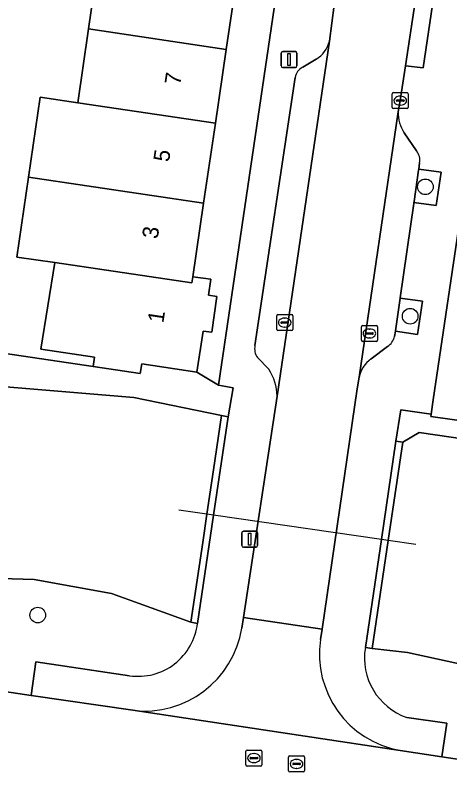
# Model space of a CAD drawing. Extents: x 164148 to 165261, y 382513 to 383432.
# Drawn here: x 164248.11 to 164275.33, y 382884.21 to 382931.95 of the extents above; entities that cross this region are included whole.
import ezdxf

# ---------------------------------------------------------------- set-up
doc = ezdxf.new("R2010")
doc.units = 0
for name, color, linetype in [('IMGEO_Boom', 7, 'Continuous'), ('IMGEO_Duiker', 7, 'Continuous'), ('IMGEO_Erf', 7, 'Continuous'), ('IMGEO_Greppel_droge_sloot', 7, 'Continuous'), ('IMGEO_Groenvoorziening', 7, 'Continuous'), ('IMGEO_Kolk', 7, 'Continuous'), ('IMGEO_Lichtmast', 7, 'Continuous'), ('IMGEO_Muur', 7, 'Continuous'), ('IMGEO_Pand', 7, 'Continuous'), ('IMGEO_Pand_nummerreeks', 7, 'Continuous'), ('IMGEO_Parkeervlak_open', 7, 'Continuous'), ('IMGEO_Rijbaan_lokaal_gesloten', 7, 'Continuous'), ('IMGEO_Rijbaan_lokaal_open', 7, 'Continuous'), ('IMGEO_Rioolput', 7, 'Continuous'), ('IMGEO_Voetpad_open', 7, 'Continuous')]:
    doc.layers.add(name, color=color, linetype=linetype)

msp = doc.modelspace()

# ---------------------------------------------------------------- linework, layer by layer
at = {"layer": 'IMGEO_Boom'}
for centre in [(164273.798, 382921.209), (164272.847, 382913.108), (164249.518, 382894.393)]:
    msp.add_circle(centre, 0.489, dxfattribs=at)
at = {"layer": 'IMGEO_Duiker'}
msp.add_lwpolyline([(164273.212, 382898.819), (164271.474, 382899.069), (164271.046, 382899.131), (164260.536, 382900.643), (164260.114, 382900.704), (164258.36, 382900.956)], dxfattribs=at)
at = {"layer": 'IMGEO_Erf'}
for points in [[(164262.011, 382934.439), (164261.328, 382929.813), (164260.646, 382925.196), (164259.908, 382920.194), (164259.224, 382915.563), (164260.358, 382915.427), (164260.219, 382914.424), (164260.741, 382914.348), (164260.416, 382912.106), (164259.873, 382912.167), (164259.493, 382909.604), (164260.833, 382908.792), (164272.503, 382987.831)], [(164221.548, 382914.606), (164252.997, 382909.963), (164253.082, 382910.538), (164249.707, 382911.041), (164250.585, 382916.462), (164248.22, 382916.805), (164248.943, 382921.816), (164249.664, 382926.815), (164252.029, 382926.471), (164252.7, 382931.09), (164253.372, 382935.717)], [(164277.599, 382930.234), (164274.29, 382907.865), (164274.157, 382906.967), (164274.138, 382906.837), (164279.041, 382906.142)]]:
    msp.add_lwpolyline(points, dxfattribs=at)
at = {"layer": 'IMGEO_Greppel_droge_sloot'}
for points in [[(164260.528, 382903.478), (164261.037, 382906.886), (164255.544, 382908.013), (164223.229, 382910.702), (164224.108, 382905.852), (164226.912, 382901.661), (164232.717, 382897.121), (164249.289, 382896.62), (164254.14, 382895.739), (164259.105, 382893.945), (164259.851, 382898.941), (164260.114, 382900.704)], [(164322.576, 382897.741), (164319.951, 382899.035), (164273.404, 382905.823), (164272.384, 382905.231), (164271.474, 382899.069), (164270.473, 382892.294), (164272.677, 382892.051), (164279.942, 382890.457), (164282.11, 382888.183), (164287.223, 382887.472), (164291.315, 382890.454), (164298.989, 382889.623), (164312.776, 382885.789), (164315.288, 382884.411), (164318.145, 382883.434), (164320.656, 382884.826), (164321.322, 382889.307), (164321.662, 382891.592), (164321.984, 382893.755)]]:
    msp.add_lwpolyline(points, close=True, dxfattribs=at)
at = {"layer": 'IMGEO_Groenvoorziening'}
for points in [[(164273.381, 382922.305), (164273.374, 382922.257), (164273.089, 382920.282), (164273.082, 382920.233), (164274.466, 382920.029), (164274.787, 382922.12)], [(164272.218, 382914.239), (164271.922, 382912.188), (164271.919, 382912.165), (164273.301, 382911.962), (164273.622, 382914.053)], [(164282.019, 382905.72), (164279.041, 382906.142), (164274.138, 382906.837), (164274.157, 382906.967), (164272.253, 382907.25), (164271.959, 382905.274), (164272.384, 382905.231), (164273.404, 382905.823), (164319.951, 382899.035), (164322.576, 382897.741), (164323.02, 382897.674), (164323.248, 382899.3), (164321.25, 382899.601), (164321.295, 382899.905), (164316.433, 382900.618), (164313.431, 382901.058)]]:
    msp.add_lwpolyline(points, close=True, dxfattribs=at)
for points in [[(164223.229, 382910.702), (164255.544, 382908.013), (164261.037, 382906.886), (164261.454, 382906.808), (164261.755, 382908.618), (164260.833, 382908.792), (164259.493, 382909.604), (164256.031, 382910.119), (164255.943, 382909.525), (164252.997, 382909.963), (164221.548, 382914.606), (164218.57, 382915.043), (164218.648, 382915.637), (164215.185, 382916.153), (164213.582, 382914.874), (164213.683, 382915.563), (164213.147, 382915.203), (164211.978, 382914.419), (164210.279, 382903.562), (164210.867, 382903.256), (164214.066, 382902.056)], [(164259.528, 382893.877), (164259.105, 382893.945), (164254.14, 382895.739), (164249.289, 382896.62), (164232.717, 382897.121), (164226.912, 382901.661), (164224.108, 382905.852), (164223.229, 382910.702)], [(164227.654, 382892.577), (164234.778, 382891.507), (164249.104, 382889.368), (164249.392, 382891.466), (164255.27, 382890.598)], [(164270.473, 382892.294), (164270.039, 382892.36)], [(164321.073, 382884.763), (164320.656, 382884.826), (164318.145, 382883.434), (164315.288, 382884.411), (164312.776, 382885.789), (164298.989, 382889.623), (164291.315, 382890.454), (164287.223, 382887.472), (164282.11, 382888.183), (164279.942, 382890.457), (164272.677, 382892.051), (164270.473, 382892.294)], [(164272.647, 382887.983), (164275.153, 382887.621), (164274.826, 382885.521), (164314.161, 382879.638), (164314.585, 382879.574), (164314.916, 382881.673), (164316.422, 382881.433)]]:
    msp.add_lwpolyline(points, dxfattribs=at)
for centre, radius, start, end in [((164255.807, 382894.305), 3.746, 261.7628, 353.4355), ((164273.922, 382891.708), 3.937, 170.4654, 251.1111)]:
    msp.add_arc(centre, radius, start, end, dxfattribs=at)
at = {"layer": 'IMGEO_Kolk'}
for p, q in [((164271.724, 382926.178), (164271.724, 382927.03)), ((164271.799, 382927.104), (164272.651, 382927.104)), ((164272.725, 382927.03), (164272.725, 382926.178)), ((164271.983, 382926.598), (164271.983, 382926.61)), ((164272.421, 382926.561), (164272.023, 382926.561)), ((164272.026, 382926.647), (164272.424, 382926.647)), ((164272.212, 382926.884), (164272.237, 382926.884)), ((164272.467, 382926.61), (164272.467, 382926.598)), ((164272.651, 382926.104), (164271.799, 382926.104)), ((164272.235, 382926.324), (164272.21, 382926.324)), ((164264.491, 382912.284), (164264.491, 382913.136)), ((164264.566, 382913.21), (164265.418, 382913.21)), ((164265.492, 382913.136), (164265.492, 382912.284)), ((164264.75, 382912.704), (164264.75, 382912.716)), ((164265.188, 382912.667), (164264.79, 382912.667)), ((164264.793, 382912.753), (164265.191, 382912.753)), ((164264.979, 382912.99), (164265.004, 382912.99)), ((164265.234, 382912.716), (164265.234, 382912.704)), ((164265.418, 382912.21), (164264.566, 382912.21)), ((164265.002, 382912.43), (164264.977, 382912.43)), ((164269.795, 382911.6), (164269.795, 382912.452)), ((164269.87, 382912.526), (164270.722, 382912.526)), ((164270.283, 382912.306), (164270.308, 382912.306)), ((164270.796, 382912.452), (164270.796, 382911.6)), ((164270.054, 382912.02), (164270.054, 382912.032)), ((164270.492, 382911.983), (164270.094, 382911.983)), ((164270.097, 382912.069), (164270.495, 382912.069)), ((164270.306, 382911.746), (164270.281, 382911.746)), ((164270.538, 382912.032), (164270.538, 382912.02)), ((164270.722, 382911.526), (164269.87, 382911.526))]:
    msp.add_line(p, q, dxfattribs=at)
for points in [[(164271.724, 382926.178), (164271.724, 382927.03)], [(164271.799, 382927.104), (164272.651, 382927.104)], [(164272.725, 382927.03), (164272.725, 382926.178)], [(164272.651, 382926.104), (164271.799, 382926.104)], [(164264.491, 382912.284), (164264.491, 382913.136)], [(164264.566, 382913.21), (164265.418, 382913.21)], [(164265.492, 382913.136), (164265.492, 382912.284)], [(164265.418, 382912.21), (164264.566, 382912.21)], [(164269.795, 382911.6), (164269.795, 382912.452)], [(164269.87, 382912.526), (164270.722, 382912.526)], [(164270.796, 382912.452), (164270.796, 382911.6)], [(164270.722, 382911.526), (164269.87, 382911.526)]]:
    msp.add_lwpolyline(points, dxfattribs=at)
for centre, radius, start, end in [((164271.801, 382927.028), 0.0765, 91.552, 178.448), ((164271.801, 382927.028), 0.0765, 91.552, 178.448), ((164272.649, 382927.028), 0.0765, 1.552, 88.448), ((164272.649, 382927.028), 0.0765, 1.552, 88.448), ((164272.023, 382926.607), 0.0403, 85.8775, 175.7526), ((164272.02, 382926.597), 0.0366, 178.938, 274.7102), ((164272.424, 382926.604), 0.043, 264.8664, 352.4533), ((164272.428, 382926.609), 0.0386, 1.7309, 96.639), ((164271.801, 382926.18), 0.0765, 181.552, 268.448), ((164271.801, 382926.18), 0.0765, 181.552, 268.448), ((164272.649, 382926.18), 0.0765, 271.552, 358.448), ((164272.649, 382926.18), 0.0765, 271.552, 358.448), ((164264.568, 382913.134), 0.0765, 91.552, 178.448), ((164264.568, 382913.134), 0.0765, 91.552, 178.448), ((164265.416, 382913.134), 0.0765, 1.552, 88.448), ((164265.416, 382913.134), 0.0765, 1.552, 88.448), ((164264.79, 382912.713), 0.0403, 85.8775, 175.7526), ((164264.787, 382912.703), 0.0366, 178.938, 274.7102), ((164265.191, 382912.71), 0.043, 264.8664, 352.4533), ((164265.195, 382912.715), 0.0386, 1.7309, 96.639), ((164264.568, 382912.286), 0.0765, 181.552, 268.448), ((164264.568, 382912.286), 0.0765, 181.552, 268.448), ((164265.416, 382912.286), 0.0765, 271.552, 358.448), ((164265.416, 382912.286), 0.0765, 271.552, 358.448), ((164269.872, 382912.45), 0.0765, 91.552, 178.448), ((164269.872, 382912.45), 0.0765, 91.552, 178.448), ((164270.72, 382912.45), 0.0765, 1.552, 88.448), ((164270.72, 382912.45), 0.0765, 1.552, 88.448), ((164270.094, 382912.029), 0.0403, 85.8775, 175.7526), ((164270.091, 382912.019), 0.0366, 178.938, 274.7102), ((164270.495, 382912.026), 0.043, 264.8664, 352.4533), ((164270.499, 382912.031), 0.0386, 1.7309, 96.639), ((164269.872, 382911.602), 0.0765, 181.552, 268.448), ((164269.872, 382911.602), 0.0765, 181.552, 268.448), ((164270.72, 382911.602), 0.0765, 271.552, 358.448), ((164270.72, 382911.602), 0.0765, 271.552, 358.448)]:
    msp.add_arc(centre, radius, start, end, dxfattribs=at)
for centre, major_axis, ratio, start_param, end_param in [((164272.211, 382926.604), (-0.387, 0.002), 0.722429, 4.712389, 7.853982), ((164272.236, 382926.604), (-0.39, 0.002), 0.717154, 1.570796, 4.712389), ((164264.978, 382912.71), (-0.387, 0.002), 0.722429, 4.712389, 7.853982), ((164265.003, 382912.71), (-0.39, 0.002), 0.717154, 1.570796, 4.712389), ((164270.282, 382912.026), (-0.387, 0.002), 0.722429, 4.712389, 7.853982), ((164270.307, 382912.026), (-0.39, 0.002), 0.717154, 1.570796, 4.712389)]:
    msp.add_ellipse(centre, major_axis=major_axis, ratio=ratio, start_param=start_param, end_param=end_param, dxfattribs=at)
at = {"layer": 'IMGEO_Lichtmast'}
for p, q in [((164264.766, 382928.776), (164264.766, 382929.576)), ((164264.766, 382929.576), (164264.766, 382928.776)), ((164264.866, 382929.676), (164265.656, 382929.676)), ((164265.656, 382929.676), (164264.866, 382929.676)), ((164265.756, 382929.576), (164265.756, 382928.776)), ((164265.756, 382928.776), (164265.756, 382929.576)), ((164265.656, 382928.676), (164264.866, 382928.676)), ((164264.866, 382928.676), (164265.656, 382928.676)), ((164262.302, 382898.743), (164262.302, 382899.543)), ((164262.302, 382899.543), (164262.302, 382898.743)), ((164262.402, 382899.643), (164263.192, 382899.643)), ((164263.192, 382899.643), (164262.402, 382899.643)), ((164263.292, 382899.543), (164263.292, 382898.743)), ((164263.292, 382898.743), (164263.292, 382899.543)), ((164263.192, 382898.643), (164262.402, 382898.643)), ((164262.402, 382898.643), (164263.192, 382898.643))]:
    msp.add_line(p, q, dxfattribs=at)
for points in [[(164265.186, 382929.551), (164265.336, 382929.551), (164265.336, 382928.801), (164265.186, 382928.801), (164265.186, 382929.551)], [(164262.722, 382899.518), (164262.872, 382899.518), (164262.872, 382898.768), (164262.722, 382898.768), (164262.722, 382899.518)]]:
    msp.add_lwpolyline(points, dxfattribs=at)
for centre, start, end in [((164264.866, 382929.576), 90, 180), ((164264.866, 382929.576), 90, 180), ((164265.656, 382929.576), 0, 90), ((164265.656, 382929.576), 360, 90), ((164264.866, 382928.776), 180, 270), ((164264.866, 382928.776), 180, 270), ((164265.656, 382928.776), 270, 0), ((164265.656, 382928.776), 270, 0), ((164262.402, 382899.543), 90, 180), ((164262.402, 382899.543), 90, 180), ((164263.192, 382899.543), 0, 90), ((164263.192, 382899.543), 360, 90), ((164262.402, 382898.743), 180, 270), ((164262.402, 382898.743), 180, 270), ((164263.192, 382898.743), 270, 0), ((164263.192, 382898.743), 270, 0)]:
    msp.add_arc(centre, 0.1, start, end, dxfattribs=at)
at = {"layer": 'IMGEO_Muur'}
msp.add_lwpolyline([(164221.548, 382914.606), (164252.997, 382909.963)], dxfattribs=at)
for points in [[(164260.536, 382900.643), (164261.454, 382906.808), (164261.037, 382906.886), (164260.528, 382903.478), (164260.114, 382900.704), (164259.851, 382898.941), (164259.105, 382893.945), (164259.528, 382893.877)], [(164270.473, 382892.294), (164271.474, 382899.069), (164272.384, 382905.231), (164271.959, 382905.274), (164271.046, 382899.131), (164270.039, 382892.36)]]:
    msp.add_lwpolyline(points, close=True, dxfattribs=at)
at = {"layer": 'IMGEO_Pand'}
for points in [[(164261.328, 382929.813), (164262.011, 382934.439), (164253.372, 382935.717), (164252.7, 382931.09)], [(164261.328, 382929.813), (164252.7, 382931.09), (164252.029, 382926.471), (164260.646, 382925.196)], [(164248.943, 382921.816), (164259.908, 382920.194), (164260.646, 382925.196), (164252.029, 382926.471), (164249.664, 382926.815)], [(164248.943, 382921.816), (164248.22, 382916.805), (164250.585, 382916.462), (164259.17, 382915.191), (164259.224, 382915.563), (164259.908, 382920.194)], [(164259.224, 382915.563), (164259.17, 382915.191), (164250.585, 382916.462), (164249.707, 382911.041), (164253.082, 382910.538), (164252.997, 382909.963), (164255.943, 382909.525), (164256.031, 382910.119), (164259.493, 382909.604), (164259.873, 382912.167), (164260.416, 382912.106), (164260.741, 382914.348), (164260.219, 382914.424), (164260.358, 382915.427)]]:
    msp.add_lwpolyline(points, close=True, dxfattribs=at)
at = {"layer": 'IMGEO_Parkeervlak_open'}
for points in [[(164264.507, 382908.099), (164267.789, 382930.331)], [(164266.95, 382929.201), (164266.124, 382928.691)], [(164265.647, 382928.053), (164263.126, 382911.278)], [(164272.102, 382925.91), (164269.642, 382909.28)], [(164273.246, 382923.455), (164272.479, 382924.595)], [(164273.071, 382920.156), (164273.082, 382920.233), (164273.089, 382920.282), (164273.374, 382922.257), (164273.381, 382922.305), (164273.384, 382922.322), (164273.44, 382922.713)], [(164271.873, 382911.846), (164271.919, 382912.165), (164271.922, 382912.188), (164272.218, 382914.239), (164272.221, 382914.26), (164273.071, 382920.156)], [(164270.395, 382910.431), (164271.431, 382911.203)], [(164263.282, 382910.518), (164263.986, 382909.785)]]:
    msp.add_lwpolyline(points, dxfattribs=at)
for centre, radius, start, end in [((164266.033, 382930.759), 1.808, 300.496, 346.3179), ((164266.429, 382927.965), 0.787, 112.8207, 173.6121), ((164274.166, 382925.79), 2.067, 176.6742, 215.3201), ((164272.518, 382922.868), 0.935, 350.4467, 38.8579), ((164270.744, 382912.148), 1.169, 305.9916, 344.999), ((164264.054, 382911.072), 0.95, 167.5124, 215.6868), ((164271.506, 382908.882), 1.906, 125.6609, 167.9526), ((164261.527, 382908.102), 2.98, 359.9483, 34.3956)]:
    msp.add_arc(centre, radius, start, end, dxfattribs=at)
at = {"layer": 'IMGEO_Rijbaan_lokaal_gesloten'}
msp.add_lwpolyline([(164336.455, 382876.299), (164336.032, 382876.364), (164333.679, 382876.723), (164317.08, 382879.196), (164316.991, 382879.209), (164316.901, 382879.223), (164314.585, 382879.574), (164314.161, 382879.638), (164274.826, 382885.521), (164272.211, 382885.919), (164255.48, 382888.431), (164249.104, 382889.368), (164234.778, 382891.507), (164227.654, 382892.577), (164215.005, 382894.5), (164212.921, 382894.837)], dxfattribs=at)
at = {"layer": 'IMGEO_Rijbaan_lokaal_open'}
for points in [[(164280.514, 383016.518), (164277.25, 382994.351), (164277.211, 382994.075), (164276.079, 382986.366), (164275.91, 382985.375), (164268.094, 382932.574), (164267.789, 382930.331), (164264.507, 382908.099), (164262.402, 382894.251), (164267.326, 382893.52), (164269.536, 382908.558), (164269.642, 382909.28), (164272.102, 382925.91), (164272.225, 382926.604), (164272.552, 382928.781), (164273.761, 382936.824), (164273.935, 382937.981), (164285.997, 383019.798)], [(164267.326, 382893.52), (164262.402, 382894.251), (164262.301, 382893.575)], [(164267.227, 382892.855), (164267.326, 382893.52)], [(164255.48, 382888.431), (164272.211, 382885.919)]]:
    msp.add_lwpolyline(points, dxfattribs=at)
for centre, radius, start, end in [((164256.212, 382894.554), 6.167, 263.1812, 350.8618), ((164273.301, 382891.961), 6.139, 171.6262, 259.7736)]:
    msp.add_arc(centre, radius, start, end, dxfattribs=at)
at = {"layer": 'IMGEO_Rioolput'}
for p, q in [((164262.635, 382885.94), (164263.487, 382885.94)), ((164262.56, 382885.014), (164262.56, 382885.866)), ((164262.819, 382885.434), (164262.819, 382885.446)), ((164262.862, 382885.483), (164263.26, 382885.483)), ((164263.048, 382885.72), (164263.073, 382885.72)), ((164263.303, 382885.446), (164263.303, 382885.434)), ((164263.561, 382885.866), (164263.561, 382885.014)), ((164265.229, 382884.651), (164265.229, 382885.503)), ((164265.304, 382885.577), (164266.156, 382885.577)), ((164266.23, 382885.503), (164266.23, 382884.651)), ((164263.257, 382885.397), (164262.859, 382885.397)), ((164263.071, 382885.16), (164263.046, 382885.16)), ((164265.488, 382885.071), (164265.488, 382885.083)), ((164265.926, 382885.034), (164265.528, 382885.034)), ((164265.531, 382885.12), (164265.929, 382885.12)), ((164265.717, 382885.357), (164265.742, 382885.357)), ((164265.972, 382885.083), (164265.972, 382885.071)), ((164263.487, 382884.94), (164262.635, 382884.94)), ((164266.156, 382884.577), (164265.304, 382884.577)), ((164265.74, 382884.797), (164265.715, 382884.797))]:
    msp.add_line(p, q, dxfattribs=at)
for points in [[(164262.635, 382885.94), (164263.487, 382885.94)], [(164262.56, 382885.014), (164262.56, 382885.866)], [(164263.561, 382885.866), (164263.561, 382885.014)], [(164265.229, 382884.651), (164265.229, 382885.503)], [(164265.304, 382885.577), (164266.156, 382885.577)], [(164266.23, 382885.503), (164266.23, 382884.651)], [(164263.487, 382884.94), (164262.635, 382884.94)], [(164266.156, 382884.577), (164265.304, 382884.577)]]:
    msp.add_lwpolyline(points, dxfattribs=at)
for centre, radius, start, end in [((164262.637, 382885.864), 0.0765, 91.552, 178.448), ((164262.637, 382885.864), 0.0765, 91.552, 178.448), ((164263.485, 382885.864), 0.0765, 1.552, 88.448), ((164263.485, 382885.864), 0.0765, 1.552, 88.448), ((164262.859, 382885.443), 0.0403, 85.8775, 175.7526), ((164263.264, 382885.445), 0.0386, 1.7309, 96.639), ((164265.306, 382885.501), 0.0765, 91.552, 178.448), ((164265.306, 382885.501), 0.0765, 91.552, 178.448), ((164266.154, 382885.501), 0.0765, 1.552, 88.448), ((164266.154, 382885.501), 0.0765, 1.552, 88.448), ((164262.637, 382885.016), 0.0765, 181.552, 268.448), ((164262.637, 382885.016), 0.0765, 181.552, 268.448), ((164262.856, 382885.433), 0.0366, 178.938, 274.7102), ((164263.26, 382885.44), 0.043, 264.8664, 352.4533), ((164263.485, 382885.016), 0.0765, 271.552, 358.448), ((164263.485, 382885.016), 0.0765, 271.552, 358.448), ((164265.528, 382885.08), 0.0403, 85.8775, 175.7526), ((164265.525, 382885.07), 0.0366, 178.938, 274.7102), ((164265.929, 382885.077), 0.043, 264.8664, 352.4533), ((164265.933, 382885.082), 0.0386, 1.7309, 96.639), ((164265.306, 382884.653), 0.0765, 181.552, 268.448), ((164265.306, 382884.653), 0.0765, 181.552, 268.448), ((164266.154, 382884.653), 0.0765, 271.552, 358.448), ((164266.154, 382884.653), 0.0765, 271.552, 358.448)]:
    msp.add_arc(centre, radius, start, end, dxfattribs=at)
for centre, major_axis, ratio, start_param, end_param in [((164263.047, 382885.44), (-0.387, 0.002), 0.722429, 4.712389, 7.853982), ((164263.072, 382885.44), (-0.39, 0.002), 0.717154, 1.570796, 4.712389), ((164265.716, 382885.077), (-0.387, 0.002), 0.722429, 4.712389, 7.853982), ((164265.741, 382885.077), (-0.39, 0.002), 0.717154, 1.570796, 4.712389)]:
    msp.add_ellipse(centre, major_axis=major_axis, ratio=ratio, start_param=start_param, end_param=end_param, dxfattribs=at)
at = {"layer": 'IMGEO_Voetpad_open'}
for points in [[(164232.797, 383030.552), (164231.736, 383030.737), (164230.722, 383030.829), (164230.145, 383026.845), (164232.631, 383026.437), (164241.288, 383025.142), (164249.795, 383023.891), (164252.799, 383023.446), (164254.489, 383023.195), (164257.524, 383022.745), (164263.602, 383021.819), (164274.678, 383020.194), (164277.185, 383019.869), (164273.356, 382993.681), (164272.503, 382987.831), (164260.833, 382908.792), (164261.755, 382908.618), (164261.454, 382906.808), (164260.536, 382900.643), (164259.528, 382893.877)], [(164273.935, 382937.981), (164273.761, 382936.824), (164274.857, 382936.708), (164273.652, 382928.66), (164272.552, 382928.781), (164272.225, 382926.604), (164272.102, 382925.91)], [(164267.789, 382930.331), (164268.094, 382932.574)], [(164270.039, 382892.36), (164271.046, 382899.131), (164271.959, 382905.274), (164272.253, 382907.25), (164274.157, 382906.967), (164274.29, 382907.865), (164277.599, 382930.234)], [(164266.124, 382928.691), (164266.95, 382929.201)], [(164263.126, 382911.278), (164265.647, 382928.053)], [(164272.479, 382924.595), (164273.246, 382923.455)], [(164273.44, 382922.713), (164273.384, 382922.322), (164273.381, 382922.305), (164274.787, 382922.12), (164274.466, 382920.029), (164273.082, 382920.233), (164273.071, 382920.156), (164272.221, 382914.26), (164272.218, 382914.239), (164273.622, 382914.053), (164273.301, 382911.962), (164271.919, 382912.165), (164271.873, 382911.846)], [(164271.431, 382911.203), (164270.395, 382910.431)], [(164263.986, 382909.785), (164263.282, 382910.518)], [(164269.642, 382909.28), (164269.536, 382908.558), (164267.326, 382893.52), (164267.227, 382892.855)], [(164262.301, 382893.575), (164262.402, 382894.251), (164264.507, 382908.099)], [(164255.27, 382890.598), (164249.392, 382891.466), (164249.104, 382889.368), (164255.48, 382888.431)], [(164272.211, 382885.919), (164274.826, 382885.521), (164275.153, 382887.621), (164272.647, 382887.983)]]:
    msp.add_lwpolyline(points, dxfattribs=at)
msp.add_lwpolyline([(164273.761, 382936.824), (164272.552, 382928.781), (164273.652, 382928.66), (164274.857, 382936.708)], close=True, dxfattribs=at)
for centre, radius, start, end in [((164266.033, 382930.759), 1.808, 300.496, 346.3179), ((164266.429, 382927.965), 0.787, 112.8207, 173.6121), ((164274.166, 382925.79), 2.067, 176.6742, 215.3201), ((164272.518, 382922.868), 0.935, 350.4467, 38.8579), ((164270.744, 382912.148), 1.169, 305.9916, 344.999), ((164264.054, 382911.072), 0.95, 167.5124, 215.6868), ((164271.506, 382908.882), 1.906, 125.6609, 167.9526), ((164261.527, 382908.102), 2.98, 359.9483, 34.3956), ((164255.807, 382894.305), 3.746, 261.7628, 353.4355), ((164256.212, 382894.554), 6.167, 263.1812, 350.8618), ((164273.301, 382891.961), 6.139, 171.6262, 259.7736), ((164273.922, 382891.708), 3.937, 170.4654, 251.1111)]:
    msp.add_arc(centre, radius, start, end, dxfattribs=at)

# ---------------------------------------------------------------- texts
at = {"layer": 'IMGEO_Pand_nummerreeks'}
for s, rotation, p in [('7', 81.4165, (164258.445, 382927.545)), ('5', 81.7151, (164257.741, 382922.728)), ('3', 81.8049, (164257.035, 382917.914)), ('1', 81.3168, (164257.385, 382912.648))]:
    msp.add_text(s, height=1, rotation=rotation, dxfattribs=at).set_placement(p)

doc.saveas('drawing.dxf')
